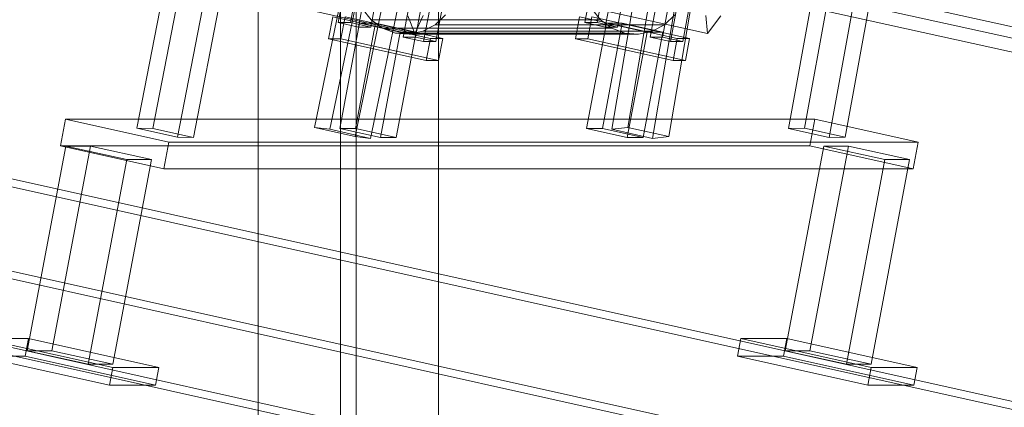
# Model space of a CAD drawing. Header units: millimetres. Extents: x -4738 to 65662, y -68080 to 6847.
# Tile 855 of 1056: x 21459 to 21895, y 1667 to 1839. Entities that reach past the tile are written whole.
import ezdxf

# ---------------------------------------------------------------- set-up
doc = ezdxf.new("R2010")
doc.units = ezdxf.units.MM
for name, color, linetype, lineweight in [('COTAS_P', 1, 'Continuous', 0), ('lateral_C02', 7, 'Continuous', 0), ('lateral_C10', 7, 'Continuous', 0)]:
    doc.layers.add(name, color=color, linetype=linetype, lineweight=lineweight)
doc.dimstyles.new('R19_100', dxfattribs={"dimtxt": 250, "dimasz": 150, "dimexe": 150, "dimexo": 80, "dimgap": 100, "dimtad": 1, "dimtih": 1, "dimtoh": 1, "dimdsep": 46, "dimcen": 0.09, "dimadec": 0, "dimazin": 0, "dimtfac": 1, "dimtdec": 4, "dimtofl": 0, "dimtmove": 0, "dimatfit": 3, "dimfxl": 1, "dimtolj": 1, "dimtzin": 0, "dimarcsym": 0})

# ---------------------------------------------------------------- blocks, each defined once
blk = doc.blocks.new('DIM_R31_4')
at = {"layer": 'COTAS_P'}
for p, q in [((15248.37, 1279.09), (24311.82, 4109.09)), ((24311.82, 4109.09), (24155.23, 4107.34)), ((24311.82, 4109.09), (24182.05, 4021.43)), ((24580.07, 3250), (24311.82, 4109.09)), ((15248.37, 1279.09), (15378.14, 1366.76)), ((15248.37, 1279.09), (15404.97, 1280.85)), ((15516.62, 420), (15248.37, 1279.09))]:
    blk.add_line(p, q, dxfattribs=at)
blk.add_text('9495 P', height=250, rotation=17.3406, dxfattribs=at).set_placement((19750.29, 2789.55))

msp = doc.modelspace()

# ---------------------------------------------------------------- linework, layer by layer
at = {"layer": 'lateral_C02'}
for p, q in [((21564.794, 1964.43), (21564.794, 25)), ((21601.294, 1964.43), (21601.294, 25)), ((21608.294, 25), (21608.294, 1964.43)), ((21644.794, 25), (21644.794, 1964.43))]:
    msp.add_line(p, q, dxfattribs=at)
at = {"layer": 'lateral_C10'}
for p, q in [((21549.586, 1989.74), (21511.073, 1791.239)), ((21518.058, 1790.99), (21556.572, 1989.491)), ((21529.109, 1787.23), (21567.622, 1985.73)), ((21836.072, 1989.491), (21799.799, 1790.99)), ((21806.879, 1791.239), (21843.151, 1989.74)), ((21824.915, 1787.23), (21861.188, 1985.73)), ((21536.095, 1786.98), (21574.608, 1985.481)), ((21817.835, 1786.98), (21854.108, 1985.481)), ((22520.231, 1694.015), (21636.178, 1888.998)), ((21609.056, 1884.977), (21600.198, 1837.952)), ((21605.668, 1837.952), (21614.526, 1884.977)), ((21609.216, 1835.947), (21618.074, 1882.972)), ((21623.544, 1882.972), (21614.686, 1835.947)), ((21635.079, 1883.118), (22519.132, 1688.135)), ((21685.877, 1883.118), (22569.93, 1688.135)), ((21718.465, 1884.977), (21709.608, 1837.952)), ((21715.078, 1837.952), (21723.936, 1884.977)), ((21718.626, 1835.947), (21727.484, 1882.972)), ((21732.954, 1882.972), (21724.096, 1835.947)), ((21637.914, 1878.562), (21629.056, 1831.536)), ((21634.526, 1831.536), (21643.384, 1878.562)), ((21638.074, 1829.532), (21646.932, 1876.557)), ((21652.402, 1876.557), (21643.544, 1829.532)), ((21747.323, 1878.562), (21738.465, 1831.536)), ((21743.936, 1831.536), (21752.794, 1878.562)), ((21747.484, 1829.532), (21756.341, 1876.557)), ((21761.812, 1876.557), (21752.954, 1829.532)), ((21602.327, 1852.306), (21589.746, 1791.478)), ((21596.618, 1790.665), (21609.199, 1851.492)), ((21731.865, 1851.492), (21721.525, 1790.665)), ((21728.704, 1791.478), (21739.044, 1852.306)), ((21607.782, 1787.468), (21620.363, 1848.295)), ((21614.654, 1786.654), (21627.235, 1847.482)), ((21739.561, 1786.654), (21749.901, 1847.482)), ((21746.74, 1787.468), (21757.08, 1848.295)), ((21590.895, 1842.747), (21634.161, 1833.124)), ((21614.88, 1839.23), (21610.881, 1844.239)), ((21712.475, 1844.239), (21716.474, 1839.23)), ((21763.874, 1833.124), (21720.567, 1842.747)), ((20787.642, 1838.932), (21869.813, 1598.359)), ((21885.443, 1598.359), (20803.272, 1838.932)), ((21123.686, 1838.932), (22205.858, 1598.359)), ((22221.487, 1598.359), (21139.316, 1838.932)), ((21597.861, 1840.512), (21596.016, 1830.715)), ((21597.861, 1840.512), (21641.148, 1830.889)), ((21609.216, 1835.947), (21600.198, 1837.952)), ((21600.198, 1837.952), (21605.668, 1837.952)), ((21609.705, 1837.706), (21600.921, 1791.072)), ((21601.487, 1830.715), (21603.332, 1840.512)), ((21646.619, 1830.889), (21603.332, 1840.512)), ((21605.668, 1837.952), (21614.686, 1835.947)), ((21607.955, 1791.072), (21616.739, 1837.706)), ((21609.705, 1837.706), (21627.741, 1833.696)), ((21616.739, 1837.706), (21609.705, 1837.706)), ((21619.936, 1835.516), (21614.88, 1839.23)), ((21716.474, 1839.23), (21614.88, 1839.23)), ((21634.775, 1833.696), (21616.739, 1837.706)), ((21634.161, 1833.124), (21631.151, 1840.993)), ((21637.92, 1841.148), (21634.161, 1833.124)), ((21647.886, 1841.382), (21643.275, 1837.037)), ((21707.271, 1840.512), (21705.426, 1830.715)), ((21707.271, 1840.512), (21750.558, 1830.889)), ((21718.626, 1835.947), (21709.608, 1837.952)), ((21709.608, 1837.952), (21715.078, 1837.952)), ((21719.115, 1837.706), (21710.331, 1791.072)), ((21710.896, 1830.715), (21712.742, 1840.512)), ((21756.029, 1830.889), (21712.742, 1840.512)), ((21715.078, 1837.952), (21724.096, 1835.947)), ((21716.474, 1839.23), (21721.531, 1835.516)), ((21717.364, 1791.072), (21726.149, 1837.706)), ((21719.115, 1837.706), (21737.151, 1833.696)), ((21726.149, 1837.706), (21719.115, 1837.706)), ((21744.185, 1833.696), (21726.149, 1837.706)), ((21744.869, 1837.037), (21749.48, 1841.382)), ((21763.874, 1833.124), (21763.15, 1841.148)), ((21769.826, 1840.993), (21763.874, 1833.124)), ((21614.686, 1835.947), (21609.216, 1835.947)), ((21618.957, 1787.063), (21627.741, 1833.696)), ((21625.705, 1833.35), (21619.936, 1835.516)), ((21721.531, 1835.516), (21619.936, 1835.516)), ((21631.793, 1832.88), (21625.705, 1833.35)), ((21727.3, 1833.35), (21625.705, 1833.35)), ((21625.991, 1787.063), (21634.775, 1833.696)), ((21627.741, 1833.696), (21634.775, 1833.696)), ((21637.786, 1834.137), (21631.793, 1832.88)), ((21733.388, 1832.88), (21631.793, 1832.88)), ((21643.275, 1837.037), (21637.786, 1834.137)), ((21739.38, 1834.137), (21637.786, 1834.137)), ((21744.869, 1837.037), (21643.275, 1837.037)), ((21724.096, 1835.947), (21718.626, 1835.947)), ((21721.531, 1835.516), (21727.3, 1833.35)), ((21727.3, 1833.35), (21733.388, 1832.88)), ((21728.367, 1787.063), (21737.151, 1833.696)), ((21733.388, 1832.88), (21739.38, 1834.137)), ((21735.401, 1787.063), (21744.185, 1833.696)), ((21737.151, 1833.696), (21744.185, 1833.696)), ((21739.38, 1834.137), (21744.869, 1837.037)), ((21639.303, 1821.093), (21596.016, 1830.715)), ((21596.016, 1830.715), (21601.487, 1830.715)), ((21601.487, 1830.715), (21644.773, 1821.093)), ((21638.074, 1829.532), (21629.056, 1831.536)), ((21629.056, 1831.536), (21634.526, 1831.536)), ((21634.526, 1831.536), (21643.544, 1829.532)), ((21643.544, 1829.532), (21638.074, 1829.532)), ((21639.303, 1821.093), (21641.148, 1830.889)), ((21641.148, 1830.889), (21646.619, 1830.889)), ((21646.619, 1830.889), (21644.773, 1821.093)), ((21748.713, 1821.093), (21705.426, 1830.715)), ((21705.426, 1830.715), (21710.896, 1830.715)), ((21710.896, 1830.715), (21754.183, 1821.093)), ((21747.484, 1829.532), (21738.465, 1831.536)), ((21738.465, 1831.536), (21743.936, 1831.536)), ((21743.936, 1831.536), (21752.954, 1829.532)), ((21752.954, 1829.532), (21747.484, 1829.532)), ((21748.713, 1821.093), (21750.558, 1830.889)), ((21750.558, 1830.889), (21756.029, 1830.889)), ((21756.029, 1830.889), (21754.183, 1821.093)), ((21644.773, 1821.093), (21639.303, 1821.093)), ((21754.183, 1821.093), (21748.713, 1821.093)), ((22198.476, 1559.171), (21116.304, 1799.744)), ((22214.106, 1559.171), (21131.934, 1799.744)), ((21479.371, 1795.139), (21477.157, 1783.383)), ((21811.508, 1795.139), (21479.371, 1795.139)), ((21479.371, 1795.139), (21525.183, 1784.955)), ((21809.293, 1783.383), (21811.508, 1795.139)), ((21857.32, 1784.955), (21811.508, 1795.139)), ((21511.073, 1791.239), (21518.058, 1790.99)), ((21529.109, 1787.23), (21511.073, 1791.239)), ((21518.058, 1790.99), (21536.095, 1786.98)), ((21589.746, 1791.478), (21596.618, 1790.665)), ((21607.782, 1787.468), (21589.746, 1791.478)), ((21596.618, 1790.665), (21614.654, 1786.654)), ((21600.921, 1791.072), (21607.955, 1791.072)), ((21618.957, 1787.063), (21600.921, 1791.072)), ((21607.955, 1791.072), (21625.991, 1787.063)), ((21710.331, 1791.072), (21717.364, 1791.072)), ((21728.367, 1787.063), (21710.331, 1791.072)), ((21717.364, 1791.072), (21735.401, 1787.063)), ((21721.525, 1790.665), (21728.704, 1791.478)), ((21739.561, 1786.654), (21721.525, 1790.665)), ((21728.704, 1791.478), (21746.74, 1787.468)), ((21799.799, 1790.99), (21806.879, 1791.239)), ((21817.835, 1786.98), (21799.799, 1790.99)), ((21806.879, 1791.239), (21824.915, 1787.23)), ((21522.969, 1773.199), (21525.183, 1784.955)), ((21525.183, 1784.955), (21857.32, 1784.955)), ((21536.095, 1786.98), (21529.109, 1787.23)), ((21614.654, 1786.654), (21607.782, 1787.468)), ((21625.991, 1787.063), (21618.957, 1787.063)), ((21735.401, 1787.063), (21728.367, 1787.063)), ((21746.74, 1787.468), (21739.561, 1786.654)), ((21824.915, 1787.23), (21817.835, 1786.98)), ((21857.32, 1784.955), (21855.105, 1773.199)), ((21479.48, 1783.257), (21462.388, 1692.516)), ((21473.329, 1692.516), (21490.421, 1783.257)), ((21522.969, 1773.199), (21477.157, 1783.383)), ((21477.157, 1783.383), (21809.293, 1783.383)), ((21490.421, 1783.257), (21479.48, 1783.257)), ((21479.48, 1783.257), (21506.535, 1777.243)), ((21517.476, 1777.243), (21490.421, 1783.257)), ((21815.525, 1783.257), (21798.432, 1692.516)), ((21809.293, 1783.383), (21855.105, 1773.199)), ((21809.373, 1692.516), (21826.466, 1783.257)), ((21826.466, 1783.257), (21815.525, 1783.257)), ((21815.525, 1783.257), (21842.579, 1777.243)), ((21853.52, 1777.243), (21826.466, 1783.257)), ((21489.442, 1686.501), (21506.535, 1777.243)), ((21517.476, 1777.243), (21500.383, 1686.501)), ((21506.535, 1777.243), (21517.476, 1777.243)), ((21825.487, 1686.501), (21842.579, 1777.243)), ((21853.52, 1777.243), (21836.428, 1686.501)), ((21842.579, 1777.243), (21853.52, 1777.243)), ((21855.105, 1773.199), (21522.969, 1773.199)), ((21463.056, 1697.883), (21442.737, 1697.883)), ((21442.737, 1697.883), (21500.453, 1685.053)), ((21461.58, 1690.046), (21463.056, 1697.883)), ((21520.772, 1685.053), (21463.056, 1697.883)), ((21778.782, 1697.883), (21777.305, 1690.046)), ((21799.101, 1697.883), (21778.782, 1697.883)), ((21778.782, 1697.883), (21836.497, 1685.053)), ((21797.624, 1690.046), (21799.101, 1697.883)), ((21856.816, 1685.053), (21799.101, 1697.883)), ((21498.977, 1677.215), (21441.261, 1690.046)), ((21441.261, 1690.046), (21461.58, 1690.046)), ((21461.58, 1690.046), (21519.296, 1677.215)), ((21489.442, 1686.501), (21462.388, 1692.516)), ((21462.388, 1692.516), (21473.329, 1692.516)), ((21473.329, 1692.516), (21500.383, 1686.501)), ((21835.021, 1677.215), (21777.305, 1690.046)), ((21777.305, 1690.046), (21797.624, 1690.046)), ((21797.624, 1690.046), (21855.34, 1677.215)), ((21825.487, 1686.501), (21798.432, 1692.516)), ((21798.432, 1692.516), (21809.373, 1692.516)), ((21809.373, 1692.516), (21836.428, 1686.501)), ((21500.383, 1686.501), (21489.442, 1686.501)), ((21498.977, 1677.215), (21500.453, 1685.053)), ((21500.453, 1685.053), (21520.772, 1685.053)), ((21520.772, 1685.053), (21519.296, 1677.215)), ((21836.428, 1686.501), (21825.487, 1686.501)), ((21835.021, 1677.215), (21836.497, 1685.053)), ((21836.497, 1685.053), (21856.816, 1685.053)), ((21856.816, 1685.053), (21855.34, 1677.215)), ((21519.296, 1677.215), (21498.977, 1677.215)), ((21855.34, 1677.215), (21835.021, 1677.215))]:
    msp.add_line(p, q, dxfattribs=at)

# ---------------------------------------------------------------- dimensions: what is measured, and where the dimension line sits
at = {"layer": 'COTAS_P'}
dim = msp.add_aligned_dim(p1=(15516.618, 420), p2=(24580.067, 3250), distance=900, text='<> P', dimstyle='R19_100', dxfattribs=at)
dim.commit()
dim.dimension.update_dxf_attribs({"geometry": 'DIM_R31_4', "text_midpoint": (19780.096, 2694.095)})

doc.saveas('drawing.dxf')
